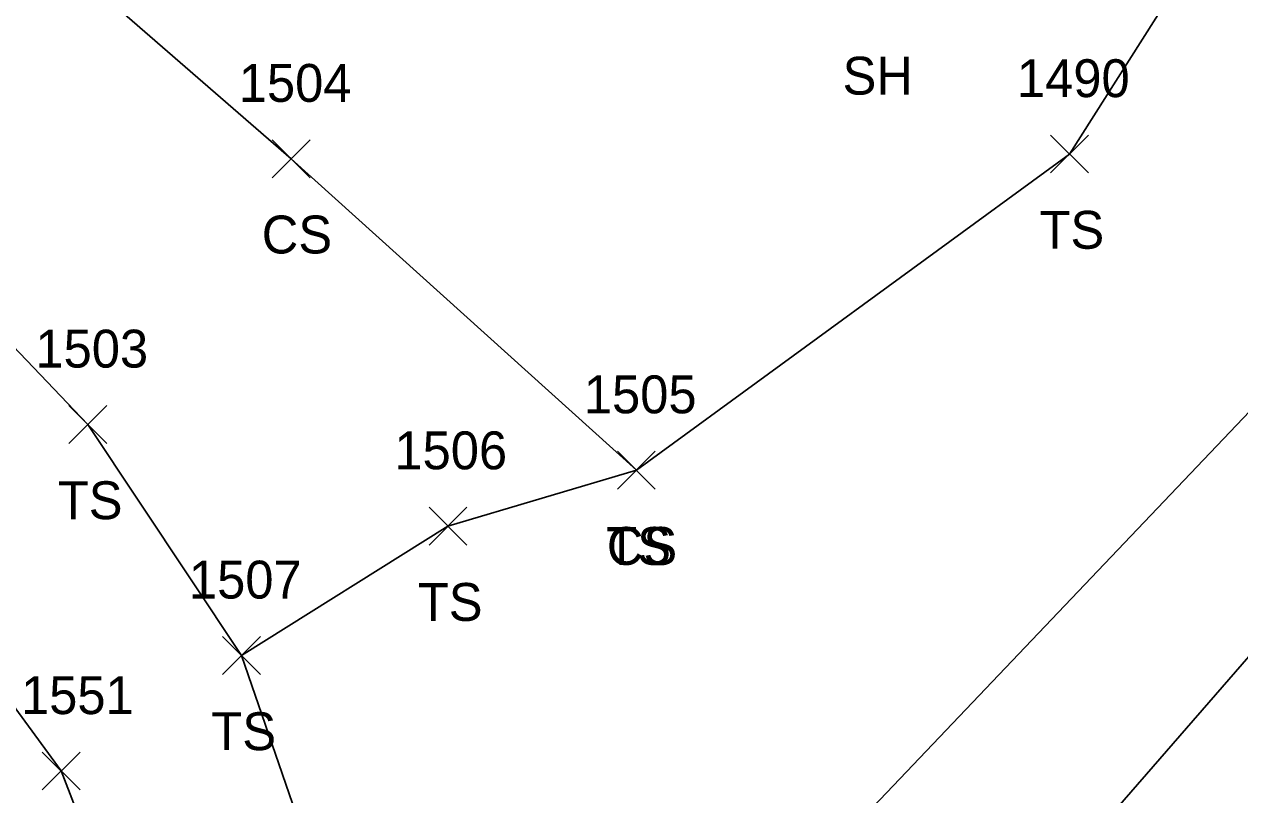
# Model space of a CAD drawing. Extents: x 1520648 to 1523413, y 732854 to 735518.
# Drawn here: x 1522326.3 to 1522390.5, y 734170.9 to 734211.6 of the extents above; entities that cross this region are included whole.
import ezdxf

# ---------------------------------------------------------------- set-up
doc = ezdxf.new("R2010")
doc.units = 0
for name, color, linetype in [('L_A', 7, 'Continuous'), ('L_I', 7, 'Continuous'), ('L_TIC', 7, 'Continuous'), ('LELB', 7, 'Continuous')]:
    doc.layers.add(name, color=color, linetype=linetype)

msp = doc.modelspace()

# ---------------------------------------------------------------- linework, layer by layer
at = {"layer": 'L_TIC'}
for points in [[(1522380.491, 734203.71), (1522382.491, 734205.71)], [(1522382.491, 734203.71), (1522380.491, 734205.71)], [(1522339.417, 734203.461), (1522341.417, 734205.461)], [(1522341.417, 734203.461), (1522339.417, 734205.461)], [(1522328.685, 734189.438), (1522330.685, 734191.438)], [(1522330.685, 734189.438), (1522328.685, 734191.438)], [(1522357.627, 734187.026), (1522359.627, 734189.026)], [(1522359.627, 734187.026), (1522357.627, 734189.026)], [(1522357.627, 734187.026), (1522359.627, 734189.026)], [(1522359.627, 734187.026), (1522357.627, 734189.026)], [(1522347.686, 734184.071), (1522349.686, 734186.071)], [(1522349.686, 734184.071), (1522347.686, 734186.071)], [(1522336.789, 734177.249), (1522338.789, 734179.249)], [(1522338.789, 734177.249), (1522336.789, 734179.249)], [(1522336.789, 734177.249), (1522338.789, 734179.249)], [(1522338.789, 734177.249), (1522336.789, 734179.249)], [(1522327.279, 734171.152), (1522329.279, 734173.152)], [(1522329.279, 734171.152), (1522327.279, 734173.152)]]:
    msp.add_lwpolyline(points, dxfattribs=at)
at = {"layer": 'LELB'}
for points in [[(1522395.09, 734350.531), (1522415.249, 734331.589), (1522444.221, 734311.426), (1522451.406, 734298.653), (1522468.172, 734280.372), (1522463.007, 734272.968), (1522457.879, 734264.636), (1522425.472, 734222.776), (1522401.641, 734190.495), (1522371.911, 734156.313), (1522371.607, 734153.217)], [(1522384.486, 734338.491), (1522408.872, 734322.629), (1522444.221, 734311.426), (1522437.111, 734272.849), (1522404.016, 734240.219), (1522381.491, 734204.71), (1522358.627, 734188.026), (1522348.686, 734185.071), (1522337.789, 734178.249), (1522344.612, 734158.443), (1522355.975, 734160.389), (1522362.763, 734161.473), (1522371.911, 734156.313), (1522376.814, 734157.779), (1522380.784, 734154.692)], [(1522468.172, 734280.372), (1522452.702, 734267.117), (1522413.12, 734232.572), (1522394.839, 734195.166), (1522362.763, 734161.473)], [(1522281.906, 734250.756), (1522304.636, 734233.04), (1522325.228, 734217.642), (1522340.417, 734204.461), (1522358.627, 734188.026)], [(1522254.626, 734242.445), (1522277.101, 734224.581), (1522303.246, 734203.728), (1522319.969, 734183.489), (1522328.279, 734172.152), (1522333.648, 734158.194), (1522340.892, 734152.943), (1522352.5, 734154.269)], [(1522288.961, 734227.686), (1522308.569, 734213.11), (1522314.605, 734206.236), (1522329.685, 734190.438), (1522337.789, 734178.249)]]:
    msp.add_lwpolyline(points, dxfattribs=at)

# ---------------------------------------------------------------- texts
at = {"layer": 'L_A'}
for s, p in [('SH', (1522369.509, 734207.843)), ('CS', (1522338.858, 734199.461)), ('TS', (1522379.901, 734199.71)), ('TS', (1522328.095, 734185.438)), ('TS', (1522357.037, 734183.026)), ('CS', (1522357.068, 734183.026)), ('TS', (1522347.095, 734180.071)), ('TS', (1522336.198, 734173.249)), ('TS', (1522336.198, 734173.249))]:
    msp.add_text(s, height=2, dxfattribs=at).set_placement(p)
at = {"layer": 'L_I'}
for s, p in [('1490', (1522378.712, 734207.71)), ('1504', (1522337.645, 734207.461)), ('1503', (1522326.914, 734193.438)), ('1505', (1522355.856, 734191.026)), ('1505', (1522355.856, 734191.026)), ('1506', (1522345.859, 734188.071)), ('1507', (1522335.017, 734181.249)), ('1507', (1522335.017, 734181.249)), ('1551', (1522326.153, 734175.152))]:
    msp.add_text(s, height=2, dxfattribs=at).set_placement(p)

doc.saveas('drawing.dxf')
